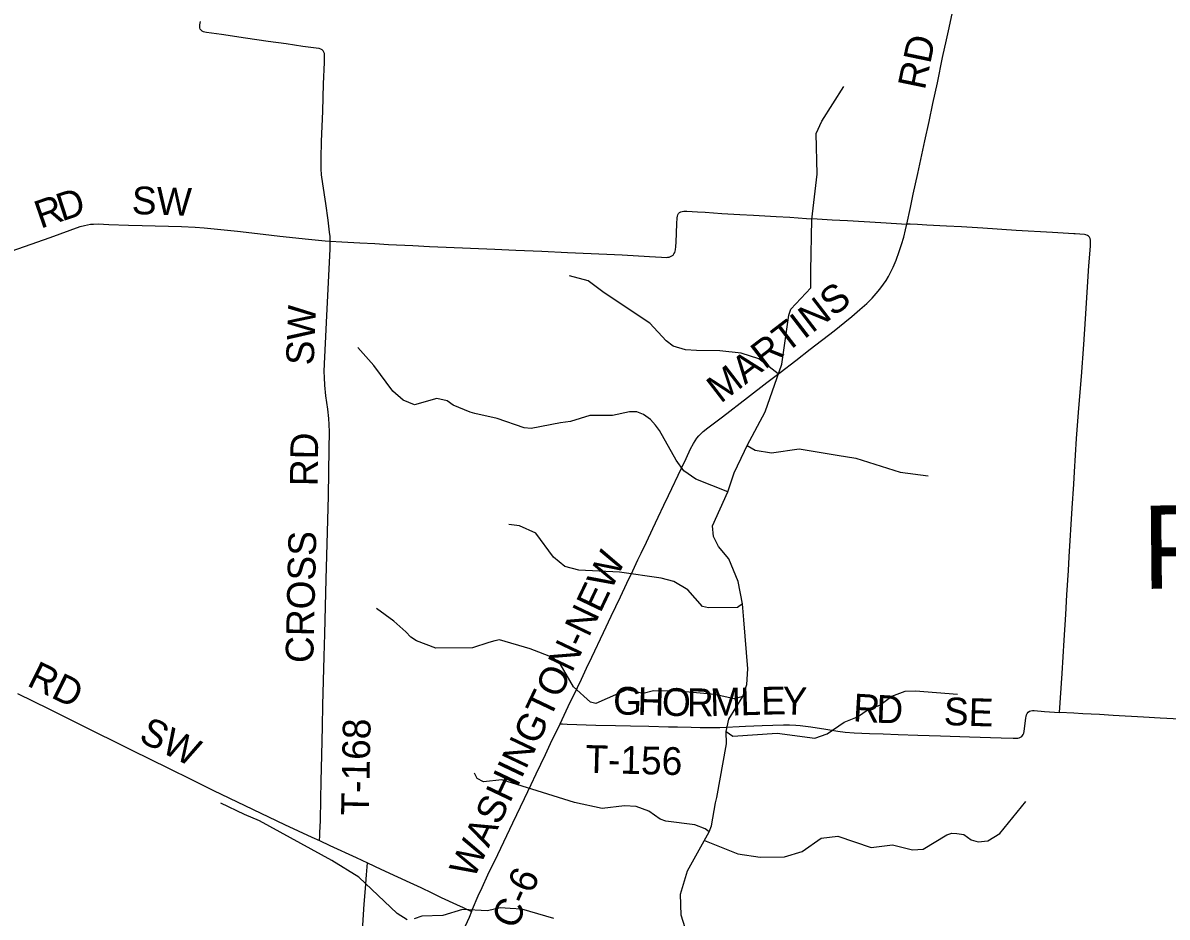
# Model space of a CAD drawing. Extents: x -51392 to 1635000, y 156707 to 696232.
# Drawn here: x 128219 to 140588, y 438362 to 448029 of the extents above; entities that cross this region are included whole.
import ezdxf

# ---------------------------------------------------------------- set-up
doc = ezdxf.new("R2010")
doc.units = 0
for name, color, linetype in [('GM_X_County_Road', 7, 'Continuous'), ('GM_X_County_Road_Text', 7, 'Continuous'), ('GM_X_Minor_River', 7, 'Continuous'), ('GM_X_Township_Road', 7, 'Continuous'), ('GM_X_Township_Road_Text', 7, 'Continuous'), ('GM_X_Township_Text', 7, 'Continuous')]:
    doc.layers.add(name, color=color, linetype=linetype)

msp = doc.modelspace()

# ---------------------------------------------------------------- linework, layer by layer
at = {"layer": 'GM_X_County_Road'}
for points in [[(137773, 445854), (137812, 446033), (137844, 446178), (137892, 446402), (137968, 446755), (138014, 446963), (138056, 447156), (138104, 447380), (138161, 447653), (138202, 447846), (138230, 447974), (138339, 448487)], [(131542, 445670), (131665, 445661), (131862, 445651), (132025, 445643), (132173, 445635), (132435, 445621), (132615, 445612), (132795, 445604), (133320, 445584), (133549, 445573), (133828, 445560), (134106, 445548), (134532, 445528), (134696, 445520), (134991, 445504), (135122, 445496), (135172, 445494), (135188, 445495), (135204, 445497), (135220, 445502), (135234, 445509), (135247, 445519), (135257, 445531), (135265, 445545), (135270, 445561), (135274, 445577), (135277, 445610), (135280, 445659), (135288, 445856), (135292, 445922), (135294, 445938), (135299, 445954), (135307, 445968), (135317, 445979), (135331, 445987), (135347, 445991), (135363, 445993), (135396, 445993), (135511, 445986), (135593, 445981), (135773, 445970), (135970, 445959), (136117, 445951), (136362, 445936), (136510, 445927), (136690, 445916), (136805, 445910), (136968, 445901), (137132, 445891), (137492, 445870), (137773, 445854)], [(128019, 445537), (128236, 445612), (128515, 445710), (128731, 445788), (128839, 445826), (128886, 445840), (128918, 445847), (128951, 445852), (128983, 445854), (129033, 445855), (129147, 445851), (129361, 445843), (129508, 445839), (129934, 445826), (130082, 445820), (130180, 445813), (130539, 445776), (130816, 445745), (130996, 445725), (131305, 445691), (131485, 445674), (131542, 445670)], [(134026, 440453), (134115, 440638), (134214, 440846), (134256, 440935), (134313, 441053), (134369, 441171), (134495, 441439), (134579, 441616), (134678, 441824), (134749, 441972), (134811, 442106), (134867, 442224), (134903, 442298), (134959, 442417), (135029, 442565), (135085, 442684), (135148, 442817), (135197, 442921), (135338, 443217), (135388, 443321), (135437, 443424), (135468, 443483), (135485, 443511), (135504, 443538), (135525, 443564), (135547, 443588), (135571, 443611), (135622, 443653), (135780, 443771), (136053, 443981), (136262, 444140), (136405, 444250), (136574, 444380), (136730, 444500), (136990, 444700), (137105, 444792), (137181, 444855), (137267, 444930), (137340, 444997), (137398, 445054), (137442, 445102), (137484, 445152), (137523, 445204), (137551, 445245), (137576, 445287), (137599, 445330), (137627, 445389), (137658, 445465), (137692, 445557), (137717, 445635), (137740, 445714), (137759, 445793), (137773, 445854)], [(139424, 440576), (139452, 440996), (139475, 441356), (139493, 441635), (139505, 441848), (139520, 442110), (139530, 442258), (139563, 442782), (139579, 443044), (139586, 443175), (139608, 443536), (139633, 443863), (139662, 444207), (139688, 444551), (139707, 444829), (139743, 445403), (139758, 445616), (139760, 445649), (139761, 445665), (139760, 445681), (139757, 445698), (139750, 445712), (139739, 445724), (139726, 445732), (139710, 445737), (139694, 445741), (139595, 445747), (139579, 445749), (139349, 445762), (138956, 445786), (138595, 445808), (138366, 445823), (138202, 445832), (137989, 445844), (137891, 445849), (137809, 445852), (137773, 445854)], [(128162, 440780), (128500, 440613), (128823, 440452), (129396, 440168), (129793, 439972), (130043, 439849), (130278, 439732), (130617, 439568), (131047, 439364), (131344, 439226), (131425, 439189)], [(141111, 440481), (140938, 440491), (140725, 440502), (140512, 440514), (140331, 440524), (140004, 440543), (139856, 440551), (139676, 440561), (139578, 440567), (139424, 440576)], [(133068, 438422), (133080, 438449), (133142, 438592), (133183, 438684), (133246, 438818), (133352, 439039), (133515, 439380), (133642, 439646), (133712, 439795), (133768, 439913), (133868, 440120), (133924, 440239), (134023, 440446), (134026, 440453)], [(131425, 439189), (131538, 439137), (131821, 439006), (131946, 438948)], [(131946, 438948), (132089, 438882), (132267, 438798), (132401, 438736), (132520, 438681), (132638, 438625), (132742, 438576), (132905, 438500), (132979, 438465), (133016, 438447)], [(133068, 438422), (133042, 438360), (133001, 438266), (132799, 437868), (132741, 437751), (132586, 437443), (132469, 437208), (132356, 436971), (132209, 436659), (132152, 436542), (132130, 436499)], [(133016, 438447), (133038, 438436), (133068, 438422)]]:
    msp.add_lwpolyline(points, dxfattribs=at)
at = {"layer": 'GM_X_Minor_River'}
for points in [[(135399, 438177), (135335, 438384), (135327, 438610), (135403, 438862), (135637, 439285), (135662, 439349), (135706, 439597), (135720, 439656), (135826, 440236), (135821, 440368), (135850, 440502), (136002, 440746), (136043, 440878), (136057, 441048), (136012, 441576), (135999, 441750), (135951, 441989), (135849, 442235), (135738, 442368), (135685, 442478), (135672, 442593), (135839, 442958), (135909, 443166), (136018, 443400), (136048, 443460), (136242, 443825), (136422, 444339), (136499, 444871), (136520, 444933), (136736, 445164), (136738, 445350), (136746, 445902), (136805, 446392), (136793, 446834), (136854, 446965), (137092, 447342)], [(136384, 444236), (136173, 444397), (135985, 444459), (135751, 444483), (135502, 444487), (135380, 444494), (135248, 444533), (135173, 444592), (134996, 444784), (134504, 445109), (134331, 445240), (134126, 445296)], [(135839, 442958), (135492, 443098), (135365, 443187), (135280, 443302), (135102, 443624), (135059, 443679), (135005, 443741), (134928, 443796), (134854, 443823), (134778, 443825), (134591, 443783), (134347, 443783), (134140, 443720), (134030, 443705), (133713, 443646), (133638, 443651), (133345, 443753), (133105, 443807), (133053, 443822), (132870, 443898), (132804, 443942), (132692, 443969), (132453, 443899), (132329, 443950), (132218, 444047), (132012, 444324), (131840, 444520)], [(136048, 443460), (136136, 443409), (136310, 443381), (136609, 443423), (137021, 443357), (137223, 443324), (137702, 443173), (138006, 443132)], [(135999, 441750), (135945, 441710), (135630, 441707), (135566, 441720), (135406, 441899), (135256, 441991), (135120, 442028), (134668, 442090), (134228, 442112), (134078, 442153), (133955, 442255), (133765, 442513), (133587, 442592), (133471, 442605)], [(136002, 440746), (135908, 440722), (135700, 440770), (135302, 440806), (135035, 440808), (134925, 440781), (134749, 440820), (134413, 440671), (134353, 440687), (134171, 440851), (134027, 441101), (133955, 441166), (133704, 441262), (133372, 441361), (133320, 441350), (133256, 441332), (133081, 441272), (132682, 441271), (132473, 441349), (132411, 441387), (132359, 441446), (132230, 441563), (132043, 441699)], [(135821, 440368), (135894, 440320), (136371, 440350), (136781, 440296), (136912, 440343), (137097, 440468), (137240, 440527), (137355, 440606), (137483, 440653), (137611, 440752), (137757, 440805), (137867, 440810), (138322, 440774)], [(135637, 439285), (135595, 439318), (135483, 439359), (135169, 439398), (135107, 439422), (134986, 439509), (134850, 439557), (134724, 439566), (134480, 439538), (134182, 439602), (133780, 439728), (133395, 439848), (133198, 439823), (133129, 439860), (133101, 439920)], [(132374, 438333), (132264, 438400), (131851, 438794), (131557, 438975), (130777, 439403), (130614, 439470), (130360, 439593)], [(135586, 439190), (135947, 439046), (136187, 439012), (136452, 439014), (136644, 439070), (136848, 439217), (137030, 439237), (137388, 439116), (137618, 439144), (137834, 439090), (137952, 439097), (138206, 439252), (138260, 439269), (138316, 439267), (138390, 439254), (138468, 439197), (138544, 439177), (138650, 439186), (138779, 439265), (139059, 439613)], [(133960, 438347), (133611, 438448), (133487, 438456), (133379, 438462), (133240, 438430), (132972, 438444), (132759, 438379), (132533, 438371), (132448, 438344)]]:
    msp.add_lwpolyline(points, dxfattribs=at)
at = {"layer": 'GM_X_Township_Road'}
for points in [[(131542, 445670), (131542, 445686), (131541, 445719), (131535, 445768), (131518, 445898), (131492, 446077), (131461, 446288), (131448, 446386), (131443, 446451), (131442, 446500), (131442, 446566), (131448, 446746), (131460, 447074), (131469, 447370), (131478, 447599), (131481, 447665), (131480, 447682), (131478, 447698), (131473, 447713), (131465, 447727), (131453, 447738), (131439, 447746), (131423, 447751), (131391, 447756), (131244, 447775), (131066, 447801), (130871, 447829), (130627, 447865), (130367, 447902), (130204, 447924), (130187, 447927), (130172, 447932), (130157, 447939), (130145, 447949), (130136, 447962), (130131, 447977), (130130, 447993), (130132, 448009), (130139, 448042)], [(131425, 439189), (131428, 439242), (131430, 439275), (131436, 439406), (131440, 439636), (131445, 439833), (131450, 440112), (131456, 440423), (131461, 440653), (131476, 441178), (131482, 441424), (131498, 442015), (131511, 442523), (131522, 442917), (131530, 443426), (131532, 443607), (131530, 443689), (131525, 443754), (131514, 443852), (131495, 443998), (131483, 444113), (131478, 444194), (131476, 444260), (131478, 444342), (131493, 444637), (131503, 444867), (131533, 445440), (131540, 445588), (131542, 445670)], [(134026, 440453), (134052, 440451), (134101, 440448), (134412, 440439), (134625, 440433), (134788, 440430), (134985, 440426), (135198, 440421), (135296, 440419), (135443, 440415), (135541, 440413), (135656, 440412), (135754, 440413), (136032, 440425), (136212, 440433), (136442, 440440), (136507, 440441), (136573, 440439), (136622, 440434), (136736, 440418), (136898, 440393), (137027, 440373), (137108, 440363), (137206, 440355), (137369, 440348), (137517, 440342), (137680, 440337), (137893, 440331), (138139, 440321), (138450, 440311), (138794, 440299), (138925, 440297), (138958, 440297), (138974, 440298), (138989, 440301), (139004, 440306), (139016, 440314), (139026, 440325), (139033, 440338), (139038, 440352), (139042, 440368), (139060, 440515), (139063, 440531), (139067, 440548), (139074, 440564), (139085, 440578), (139099, 440588), (139115, 440594), (139132, 440597), (139149, 440596), (139264, 440586), (139424, 440576)], [(131772, 436676), (131787, 436708), (131799, 436738), (131808, 436770), (131816, 436802), (131820, 436834), (131824, 436883), (131833, 437114), (131844, 437352), (131857, 437660), (131869, 437902), (131882, 438100), (131894, 438274), (131909, 438504), (131922, 438673), (131932, 438821), (131946, 438948)]]:
    msp.add_lwpolyline(points, dxfattribs=at)

# ---------------------------------------------------------------- texts
at = {"layer": 'GM_X_County_Road_Text'}
for s, rotation, p in [('RD', 78.2743, (137968, 447295)), ('SW', 358.229, (129393, 445963)), ('R', 19.1537, (128410, 445802)), ('D', 17.9977, (128641, 445882)), ('MARTINS', 37.5569, (135761, 443909)), ('WASHINGTON-NEW', 64.524, (133090, 438763)), ('RD', 333.7711, (128252, 440870)), ('SW', 333.7675, (129459, 440270)), ('C-6', 65.7698, (133547, 438218))]:
    msp.add_text(s, height=300, rotation=rotation, dxfattribs=at).set_placement(p)
at = {"layer": 'GM_X_Township_Road_Text'}
for s, rotation, p in [('SW', 87.7681, (131362, 444324)), ('RD', 89.1744, (131405, 443019)), ('CROSS', 88.5923, (131357, 441106)), ('G', 358.4143, (134596, 440555)), ('H', 358.4162, (134860, 440548)), ('O', 358.5625, (135124, 440541)), ('R', 359.9253, (135396, 440534)), ('M', 1.6257, (135652, 440534)), ('L', 1.8385, (135979, 440543)), ('E', 1.2586, (136202, 440550)), ('Y', 357.6487, (136422, 440555)), ('R', 356.5973, (137187, 440480)), ('D', 357.7077, (137439, 440465)), ('SE', 358.1994, (138171, 440439)), ('T-168', 88.8527, (131958, 439458)), ('T-156', 358.5761, (134296, 439923))]:
    msp.add_text(s, height=300, rotation=rotation, dxfattribs=at).set_placement(p)
at = {"layer": 'GM_X_Township_Text'}
msp.add_text('PERRY', height=900, rotation=0.5386, dxfattribs=at).set_placement((140321, 441910))

doc.saveas('drawing.dxf')
